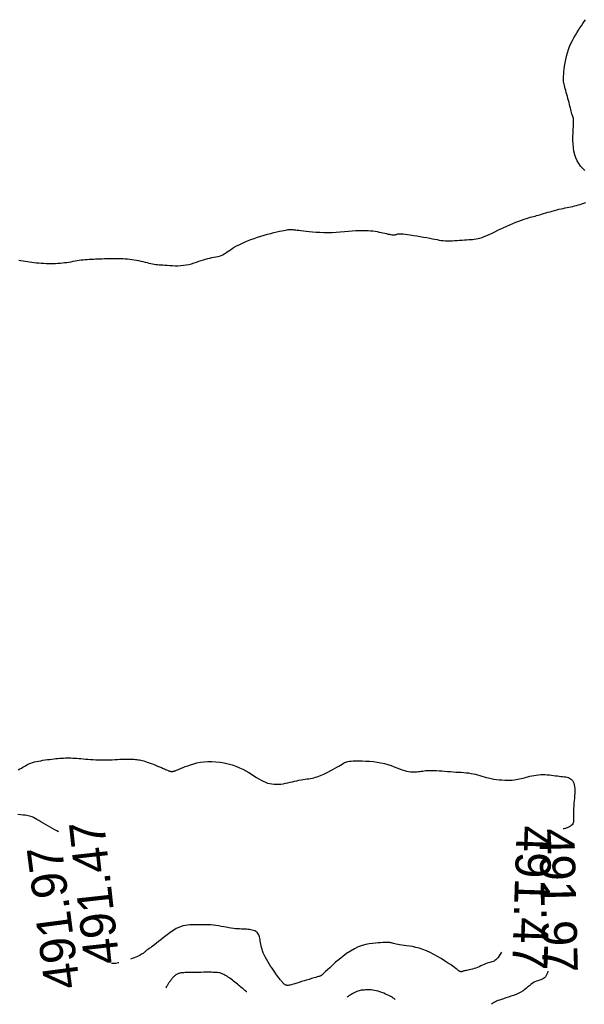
# Model space of a CAD drawing. Header units: millimetres. Extents: x 32690613 to 32693367, y 5343692 to 5344708.
# Tile 619 of 656: x 32692759 to 32692775, y 5344513 to 5344541. Entities that reach past the tile are written whole.
import ezdxf
from ezdxf.enums import TextEntityAlignment as Align

# ---------------------------------------------------------------- set-up
doc = ezdxf.new("R2010")
doc.units = ezdxf.units.MM
doc.header["$LTSCALE"] = 20
doc.layers.add('02-DGM_HL_491.50', color=72, linetype='Continuous')
doc.layers.add('02-DGM_HL_492.00', color=82, linetype='Continuous')

msp = doc.modelspace()

# ---------------------------------------------------------------- linework, layer by layer
at = {"layer": '02-DGM_HL_491.50', "elevation": 491.5, "flags": 128}
for points in [[(32692774.769, 5344536.519), (32692774.709, 5344536.579), (32692774.654, 5344536.644), (32692774.604, 5344536.715), (32692774.559, 5344536.792), (32692774.521, 5344536.875), (32692774.489, 5344536.965), (32692774.465, 5344537.061), (32692774.449, 5344537.163), (32692774.44, 5344537.269), (32692774.436, 5344537.377), (32692774.437, 5344537.483), (32692774.44, 5344537.585), (32692774.445, 5344537.68), (32692774.449, 5344537.766), (32692774.453, 5344537.841), (32692774.453, 5344537.901), (32692774.452, 5344537.95), (32692774.448, 5344537.989), (32692774.443, 5344538.021), (32692774.436, 5344538.048), (32692774.427, 5344538.073), (32692774.418, 5344538.099), (32692774.408, 5344538.127), (32692774.398, 5344538.161), (32692774.387, 5344538.199), (32692774.376, 5344538.242), (32692774.364, 5344538.289), (32692774.352, 5344538.338), (32692774.339, 5344538.391), (32692774.325, 5344538.446), (32692774.31, 5344538.502), (32692774.295, 5344538.56), (32692774.28, 5344538.618), (32692774.264, 5344538.675), (32692774.248, 5344538.731), (32692774.233, 5344538.785), (32692774.219, 5344538.836), (32692774.206, 5344538.883), (32692774.195, 5344538.926), (32692774.185, 5344538.963), (32692774.178, 5344538.997), (32692774.172, 5344539.03), (32692774.168, 5344539.063), (32692774.166, 5344539.099), (32692774.167, 5344539.141), (32692774.169, 5344539.189), (32692774.173, 5344539.246), (32692774.18, 5344539.315), (32692774.189, 5344539.392), (32692774.2, 5344539.477), (32692774.214, 5344539.567), (32692774.232, 5344539.661), (32692774.253, 5344539.756), (32692774.279, 5344539.852), (32692774.308, 5344539.945), (32692774.341, 5344540.034), (32692774.379, 5344540.119), (32692774.419, 5344540.201), (32692774.461, 5344540.279), (32692774.504, 5344540.354), (32692774.548, 5344540.425), (32692774.592, 5344540.494), (32692774.635, 5344540.559), (32692774.677, 5344540.622), (32692774.716, 5344540.682), (32692774.755, 5344540.739), (32692774.792, 5344540.794)], [(32692758.715, 5344533.97), (32692758.773, 5344533.961), (32692758.832, 5344533.952), (32692758.893, 5344533.943), (32692758.955, 5344533.934), (32692759.018, 5344533.925), (32692759.083, 5344533.917), (32692759.149, 5344533.909), (32692759.216, 5344533.902), (32692759.283, 5344533.896), (32692759.351, 5344533.89), (32692759.418, 5344533.886), (32692759.486, 5344533.883), (32692759.554, 5344533.881), (32692759.622, 5344533.88), (32692759.689, 5344533.881), (32692759.755, 5344533.883), (32692759.821, 5344533.886), (32692759.886, 5344533.89), (32692759.95, 5344533.896), (32692760.013, 5344533.903), (32692760.074, 5344533.911), (32692760.135, 5344533.921), (32692760.195, 5344533.93), (32692760.253, 5344533.941), (32692760.311, 5344533.951), (32692760.369, 5344533.96), (32692760.426, 5344533.969), (32692760.483, 5344533.978), (32692760.54, 5344533.984), (32692760.598, 5344533.99), (32692760.655, 5344533.995), (32692760.713, 5344533.999), (32692760.772, 5344534.002), (32692760.831, 5344534.005), (32692760.892, 5344534.007), (32692760.953, 5344534.01), (32692761.017, 5344534.012), (32692761.081, 5344534.015), (32692761.146, 5344534.017), (32692761.212, 5344534.019), (32692761.278, 5344534.021), (32692761.344, 5344534.022), (32692761.41, 5344534.023), (32692761.476, 5344534.023), (32692761.541, 5344534.022), (32692761.606, 5344534.02), (32692761.67, 5344534.018), (32692761.733, 5344534.014), (32692761.796, 5344534.009), (32692761.86, 5344534.003), (32692761.923, 5344533.994), (32692761.985, 5344533.985), (32692762.048, 5344533.973), (32692762.111, 5344533.96), (32692762.173, 5344533.946), (32692762.234, 5344533.931), (32692762.293, 5344533.917), (32692762.35, 5344533.903), (32692762.405, 5344533.89), (32692762.457, 5344533.879), (32692762.506, 5344533.869), (32692762.553, 5344533.861), (32692762.599, 5344533.854), (32692762.645, 5344533.849), (32692762.694, 5344533.844), (32692762.744, 5344533.84), (32692762.799, 5344533.836), (32692762.859, 5344533.831), (32692762.924, 5344533.827), (32692762.995, 5344533.822), (32692763.07, 5344533.819), (32692763.148, 5344533.817), (32692763.227, 5344533.817), (32692763.308, 5344533.82), (32692763.387, 5344533.827), (32692763.465, 5344533.837), (32692763.541, 5344533.853), (32692763.614, 5344533.872), (32692763.685, 5344533.894), (32692763.754, 5344533.917), (32692763.821, 5344533.941), (32692763.886, 5344533.965), (32692763.949, 5344533.986), (32692764.012, 5344534.005), (32692764.073, 5344534.021), (32692764.133, 5344534.034), (32692764.192, 5344534.045), (32692764.248, 5344534.055), (32692764.303, 5344534.065), (32692764.355, 5344534.076), (32692764.405, 5344534.09), (32692764.452, 5344534.106), (32692764.497, 5344534.126), (32692764.539, 5344534.149), (32692764.581, 5344534.175), (32692764.624, 5344534.205), (32692764.669, 5344534.236), (32692764.717, 5344534.269), (32692764.769, 5344534.304), (32692764.827, 5344534.34), (32692764.892, 5344534.376), (32692764.962, 5344534.412), (32692765.039, 5344534.449), (32692765.12, 5344534.486), (32692765.205, 5344534.521), (32692765.295, 5344534.556), (32692765.387, 5344534.59), (32692765.482, 5344534.623), (32692765.579, 5344534.654), (32692765.676, 5344534.683), (32692765.771, 5344534.709), (32692765.864, 5344534.734), (32692765.953, 5344534.757), (32692766.036, 5344534.776), (32692766.112, 5344534.794), (32692766.179, 5344534.808), (32692766.236, 5344534.819), (32692766.284, 5344534.828), (32692766.324, 5344534.834), (32692766.358, 5344534.839), (32692766.386, 5344534.841), (32692766.41, 5344534.843), (32692766.432, 5344534.843), (32692766.451, 5344534.842), (32692766.471, 5344534.841), (32692766.491, 5344534.84), (32692766.515, 5344534.838), (32692766.542, 5344534.835), (32692766.574, 5344534.831), (32692766.613, 5344534.826), (32692766.661, 5344534.82), (32692766.719, 5344534.813), (32692766.787, 5344534.805), (32692766.865, 5344534.795), (32692766.953, 5344534.786), (32692767.048, 5344534.777), (32692767.149, 5344534.769), (32692767.257, 5344534.763), (32692767.368, 5344534.759), (32692767.483, 5344534.759), (32692767.6, 5344534.762), (32692767.718, 5344534.768), (32692767.835, 5344534.776), (32692767.951, 5344534.785), (32692768.064, 5344534.794), (32692768.173, 5344534.803), (32692768.277, 5344534.81), (32692768.375, 5344534.815), (32692768.465, 5344534.818), (32692768.548, 5344534.817), (32692768.624, 5344534.814), (32692768.695, 5344534.808), (32692768.762, 5344534.801), (32692768.824, 5344534.792), (32692768.883, 5344534.782), (32692768.939, 5344534.771), (32692768.993, 5344534.76), (32692769.045, 5344534.748), (32692769.095, 5344534.736), (32692769.142, 5344534.725), (32692769.186, 5344534.715), (32692769.226, 5344534.706), (32692769.263, 5344534.699), (32692769.297, 5344534.695), (32692769.326, 5344534.692), (32692769.352, 5344534.692), (32692769.375, 5344534.694), (32692769.394, 5344534.696), (32692769.412, 5344534.7), (32692769.427, 5344534.705), (32692769.44, 5344534.71), (32692769.452, 5344534.714), (32692769.464, 5344534.718), (32692769.476, 5344534.722), (32692769.491, 5344534.724), (32692769.511, 5344534.724), (32692769.537, 5344534.724), (32692769.571, 5344534.721), (32692769.615, 5344534.716), (32692769.671, 5344534.709), (32692769.741, 5344534.7), (32692769.821, 5344534.688), (32692769.909, 5344534.674), (32692770.003, 5344534.659), (32692770.098, 5344534.644), (32692770.194, 5344534.628), (32692770.286, 5344534.612), (32692770.371, 5344534.596), (32692770.449, 5344534.581), (32692770.518, 5344534.568), (32692770.583, 5344534.555), (32692770.643, 5344534.544), (32692770.7, 5344534.535), (32692770.757, 5344534.528), (32692770.815, 5344534.524), (32692770.876, 5344534.521), (32692770.941, 5344534.521), (32692771.008, 5344534.523), (32692771.078, 5344534.527), (32692771.149, 5344534.532), (32692771.22, 5344534.538), (32692771.289, 5344534.543), (32692771.356, 5344534.549), (32692771.419, 5344534.553), (32692771.478, 5344534.557), (32692771.533, 5344534.559), (32692771.586, 5344534.563), (32692771.637, 5344534.567), (32692771.689, 5344534.574), (32692771.742, 5344534.584), (32692771.798, 5344534.598), (32692771.857, 5344534.617), (32692771.921, 5344534.642), (32692771.99, 5344534.671), (32692772.063, 5344534.704), (32692772.139, 5344534.741), (32692772.219, 5344534.78), (32692772.301, 5344534.82), (32692772.385, 5344534.861), (32692772.472, 5344534.901), (32692772.559, 5344534.94), (32692772.647, 5344534.978), (32692772.734, 5344535.014), (32692772.819, 5344535.047), (32692772.9, 5344535.078), (32692772.978, 5344535.107), (32692773.05, 5344535.132), (32692773.115, 5344535.154), (32692773.173, 5344535.173), (32692773.225, 5344535.189), (32692773.273, 5344535.202), (32692773.317, 5344535.214), (32692773.36, 5344535.225), (32692773.403, 5344535.236), (32692773.448, 5344535.248), (32692773.495, 5344535.261), (32692773.547, 5344535.276), (32692773.603, 5344535.293), (32692773.662, 5344535.311), (32692773.724, 5344535.33), (32692773.787, 5344535.348), (32692773.85, 5344535.367), (32692773.914, 5344535.385), (32692773.976, 5344535.401), (32692774.037, 5344535.416), (32692774.097, 5344535.43), (32692774.155, 5344535.442), (32692774.212, 5344535.454), (32692774.268, 5344535.465), (32692774.322, 5344535.476), (32692774.376, 5344535.488), (32692774.428, 5344535.499), (32692774.481, 5344535.511), (32692774.532, 5344535.524), (32692774.584, 5344535.538), (32692774.637, 5344535.554), (32692774.691, 5344535.571), (32692774.746, 5344535.59), (32692774.804, 5344535.611)], [(32692758.693, 5344519.516), (32692758.742, 5344519.543), (32692758.788, 5344519.567), (32692758.83, 5344519.591), (32692758.868, 5344519.613), (32692758.904, 5344519.634), (32692758.94, 5344519.655), (32692758.976, 5344519.674), (32692759.015, 5344519.692), (32692759.056, 5344519.708), (32692759.102, 5344519.724), (32692759.154, 5344519.739), (32692759.21, 5344519.752), (32692759.27, 5344519.765), (32692759.333, 5344519.776), (32692759.397, 5344519.787), (32692759.463, 5344519.797), (32692759.527, 5344519.806), (32692759.591, 5344519.814), (32692759.652, 5344519.822), (32692759.711, 5344519.829), (32692759.767, 5344519.836), (32692759.823, 5344519.841), (32692759.877, 5344519.846), (32692759.93, 5344519.85), (32692759.982, 5344519.852), (32692760.033, 5344519.854), (32692760.085, 5344519.855), (32692760.137, 5344519.854), (32692760.189, 5344519.853), (32692760.243, 5344519.851), (32692760.298, 5344519.848), (32692760.354, 5344519.844), (32692760.413, 5344519.839), (32692760.474, 5344519.834), (32692760.538, 5344519.828), (32692760.605, 5344519.822), (32692760.675, 5344519.816), (32692760.746, 5344519.811), (32692760.82, 5344519.806), (32692760.895, 5344519.801), (32692760.971, 5344519.798), (32692761.049, 5344519.797), (32692761.127, 5344519.797), (32692761.206, 5344519.798), (32692761.284, 5344519.801), (32692761.361, 5344519.804), (32692761.436, 5344519.808), (32692761.508, 5344519.811), (32692761.577, 5344519.815), (32692761.642, 5344519.818), (32692761.702, 5344519.82), (32692761.758, 5344519.821), (32692761.809, 5344519.821), (32692761.858, 5344519.821), (32692761.903, 5344519.82), (32692761.946, 5344519.818), (32692761.986, 5344519.815), (32692762.025, 5344519.812), (32692762.063, 5344519.808), (32692762.1, 5344519.803), (32692762.138, 5344519.797), (32692762.176, 5344519.789), (32692762.216, 5344519.78), (32692762.259, 5344519.768), (32692762.306, 5344519.754), (32692762.356, 5344519.738), (32692762.411, 5344519.718), (32692762.47, 5344519.696), (32692762.53, 5344519.673), (32692762.591, 5344519.649), (32692762.65, 5344519.625), (32692762.707, 5344519.601), (32692762.759, 5344519.579), (32692762.805, 5344519.559), (32692762.845, 5344519.542), (32692762.878, 5344519.528), (32692762.905, 5344519.516), (32692762.927, 5344519.506), (32692762.946, 5344519.497), (32692762.961, 5344519.491), (32692762.973, 5344519.486), (32692762.984, 5344519.482), (32692762.994, 5344519.479), (32692763.004, 5344519.476), (32692763.013, 5344519.475), (32692763.022, 5344519.474), (32692763.03, 5344519.473), (32692763.038, 5344519.473), (32692763.046, 5344519.473), (32692763.054, 5344519.472), (32692763.062, 5344519.472), (32692763.07, 5344519.472), (32692763.079, 5344519.473), (32692763.088, 5344519.474), (32692763.098, 5344519.475), (32692763.109, 5344519.477), (32692763.121, 5344519.48), (32692763.134, 5344519.484), (32692763.149, 5344519.489), (32692763.165, 5344519.495), (32692763.186, 5344519.504), (32692763.211, 5344519.514), (32692763.241, 5344519.527), (32692763.278, 5344519.542), (32692763.322, 5344519.56), (32692763.375, 5344519.582), (32692763.437, 5344519.607), (32692763.508, 5344519.633), (32692763.587, 5344519.661), (32692763.674, 5344519.687), (32692763.767, 5344519.712), (32692763.866, 5344519.732), (32692763.971, 5344519.747), (32692764.08, 5344519.755), (32692764.192, 5344519.755), (32692764.307, 5344519.748), (32692764.424, 5344519.734), (32692764.539, 5344519.713), (32692764.654, 5344519.686), (32692764.765, 5344519.654), (32692764.871, 5344519.618), (32692764.972, 5344519.577), (32692765.066, 5344519.533), (32692765.153, 5344519.487), (32692765.235, 5344519.439), (32692765.312, 5344519.392), (32692765.385, 5344519.345), (32692765.454, 5344519.301), (32692765.52, 5344519.26), (32692765.585, 5344519.223), (32692765.648, 5344519.191), (32692765.711, 5344519.165), (32692765.773, 5344519.143), (32692765.834, 5344519.127), (32692765.896, 5344519.115), (32692765.958, 5344519.108), (32692766.02, 5344519.106), (32692766.083, 5344519.107), (32692766.147, 5344519.113), (32692766.212, 5344519.122), (32692766.278, 5344519.134), (32692766.343, 5344519.148), (32692766.409, 5344519.163), (32692766.474, 5344519.178), (32692766.538, 5344519.193), (32692766.6, 5344519.207), (32692766.662, 5344519.219), (32692766.721, 5344519.23), (32692766.779, 5344519.239), (32692766.835, 5344519.248), (32692766.89, 5344519.257), (32692766.942, 5344519.265), (32692766.993, 5344519.274), (32692767.041, 5344519.284), (32692767.088, 5344519.294), (32692767.133, 5344519.306), (32692767.178, 5344519.32), (32692767.223, 5344519.336), (32692767.27, 5344519.354), (32692767.318, 5344519.374), (32692767.369, 5344519.398), (32692767.424, 5344519.425), (32692767.483, 5344519.455), (32692767.545, 5344519.487), (32692767.608, 5344519.521), (32692767.671, 5344519.556), (32692767.732, 5344519.59), (32692767.789, 5344519.623), (32692767.841, 5344519.653), (32692767.887, 5344519.68), (32692767.925, 5344519.702), (32692767.958, 5344519.72), (32692767.988, 5344519.735), (32692768.018, 5344519.747), (32692768.052, 5344519.756), (32692768.091, 5344519.762), (32692768.14, 5344519.767), (32692768.2, 5344519.77), (32692768.274, 5344519.772), (32692768.36, 5344519.772), (32692768.455, 5344519.771), (32692768.557, 5344519.767), (32692768.665, 5344519.76), (32692768.774, 5344519.75), (32692768.882, 5344519.735), (32692768.988, 5344519.716), (32692769.089, 5344519.692), (32692769.185, 5344519.665), (32692769.275, 5344519.635), (32692769.361, 5344519.604), (32692769.441, 5344519.574), (32692769.516, 5344519.545), (32692769.587, 5344519.519), (32692769.652, 5344519.497), (32692769.713, 5344519.48), (32692769.77, 5344519.468), (32692769.823, 5344519.461), (32692769.873, 5344519.457), (32692769.92, 5344519.456), (32692769.965, 5344519.458), (32692770.007, 5344519.462), (32692770.049, 5344519.466), (32692770.09, 5344519.472), (32692770.13, 5344519.477), (32692770.172, 5344519.483), (32692770.215, 5344519.488), (32692770.261, 5344519.493), (32692770.31, 5344519.496), (32692770.365, 5344519.498), (32692770.424, 5344519.499), (32692770.49, 5344519.497), (32692770.561, 5344519.494), (32692770.636, 5344519.49), (32692770.714, 5344519.484), (32692770.794, 5344519.478), (32692770.875, 5344519.472), (32692770.957, 5344519.466), (32692771.037, 5344519.46), (32692771.115, 5344519.455), (32692771.191, 5344519.45), (32692771.265, 5344519.446), (32692771.337, 5344519.44), (32692771.407, 5344519.434), (32692771.475, 5344519.427), (32692771.541, 5344519.417), (32692771.605, 5344519.406), (32692771.667, 5344519.391), (32692771.728, 5344519.375), (32692771.789, 5344519.357), (32692771.85, 5344519.339), (32692771.912, 5344519.32), (32692771.976, 5344519.302), (32692772.043, 5344519.285), (32692772.114, 5344519.269), (32692772.188, 5344519.256), (32692772.265, 5344519.245), (32692772.343, 5344519.237), (32692772.422, 5344519.23), (32692772.499, 5344519.226), (32692772.574, 5344519.225), (32692772.645, 5344519.225), (32692772.71, 5344519.228), (32692772.769, 5344519.233), (32692772.823, 5344519.24), (32692772.873, 5344519.248), (32692772.92, 5344519.258), (32692772.966, 5344519.269), (32692773.011, 5344519.281), (32692773.058, 5344519.294), (32692773.107, 5344519.307), (32692773.159, 5344519.321), (32692773.215, 5344519.334), (32692773.273, 5344519.346), (32692773.334, 5344519.357), (32692773.395, 5344519.367), (32692773.458, 5344519.375), (32692773.521, 5344519.38), (32692773.584, 5344519.383), (32692773.646, 5344519.382), (32692773.707, 5344519.379), (32692773.767, 5344519.373), (32692773.826, 5344519.367), (32692773.883, 5344519.359), (32692773.939, 5344519.351), (32692773.993, 5344519.343), (32692774.045, 5344519.337), (32692774.095, 5344519.331), (32692774.142, 5344519.326), (32692774.188, 5344519.321), (32692774.23, 5344519.315), (32692774.27, 5344519.307), (32692774.307, 5344519.296), (32692774.34, 5344519.282), (32692774.371, 5344519.263), (32692774.398, 5344519.239), (32692774.421, 5344519.21), (32692774.441, 5344519.176), (32692774.457, 5344519.136), (32692774.47, 5344519.091), (32692774.48, 5344519.041), (32692774.485, 5344518.985), (32692774.488, 5344518.923), (32692774.487, 5344518.856), (32692774.483, 5344518.785), (32692774.478, 5344518.711), (32692774.471, 5344518.636), (32692774.464, 5344518.561), (32692774.457, 5344518.488), (32692774.452, 5344518.418), (32692774.449, 5344518.353), (32692774.448, 5344518.293), (32692774.449, 5344518.239), (32692774.452, 5344518.19), (32692774.454, 5344518.146), (32692774.455, 5344518.107), (32692774.453, 5344518.071), (32692774.449, 5344518.039), (32692774.441, 5344518.01), (32692774.428, 5344517.984), (32692774.411, 5344517.96), (32692774.39, 5344517.939), (32692774.367, 5344517.921), (32692774.343, 5344517.905), (32692774.318, 5344517.891), (32692774.293, 5344517.879), (32692774.269, 5344517.869), (32692774.246, 5344517.862), (32692774.224, 5344517.855), (32692774.202, 5344517.85), (32692774.176, 5344517.845), (32692774.156, 5344517.841)], [(32692759.837, 5344517.761), (32692759.791, 5344517.785), (32692759.732, 5344517.816), (32692759.669, 5344517.85), (32692759.604, 5344517.887), (32692759.537, 5344517.926), (32692759.471, 5344517.965), (32692759.405, 5344518.004), (32692759.341, 5344518.042), (32692759.28, 5344518.078), (32692759.225, 5344518.11), (32692759.174, 5344518.138), (32692759.131, 5344518.161), (32692759.092, 5344518.179), (32692759.055, 5344518.193), (32692759.019, 5344518.204), (32692758.981, 5344518.213), (32692758.939, 5344518.22), (32692758.89, 5344518.226), (32692758.832, 5344518.232), (32692758.764, 5344518.238), (32692758.689, 5344518.245)], [(32692772.408, 5344514.345), (32692772.373, 5344514.292), (32692772.34, 5344514.24), (32692772.31, 5344514.194), (32692772.28, 5344514.156), (32692772.252, 5344514.127), (32692772.224, 5344514.105), (32692772.196, 5344514.089), (32692772.168, 5344514.078), (32692772.138, 5344514.069), (32692772.107, 5344514.061), (32692772.074, 5344514.053), (32692772.038, 5344514.043), (32692772, 5344514.029), (32692771.959, 5344514.013), (32692771.916, 5344513.994), (32692771.871, 5344513.974), (32692771.824, 5344513.953), (32692771.777, 5344513.932), (32692771.729, 5344513.912), (32692771.682, 5344513.894), (32692771.634, 5344513.878), (32692771.588, 5344513.864), (32692771.543, 5344513.853), (32692771.5, 5344513.843), (32692771.46, 5344513.834), (32692771.424, 5344513.827), (32692771.392, 5344513.821), (32692771.365, 5344513.816), (32692771.343, 5344513.811), (32692771.325, 5344513.806), (32692771.312, 5344513.803), (32692771.303, 5344513.799), (32692771.296, 5344513.796), (32692771.292, 5344513.794), (32692771.289, 5344513.792), (32692771.288, 5344513.79), (32692771.286, 5344513.789), (32692771.285, 5344513.788), (32692771.284, 5344513.787), (32692771.283, 5344513.786), (32692771.283, 5344513.786), (32692771.282, 5344513.786), (32692771.282, 5344513.786), (32692771.281, 5344513.786), (32692771.281, 5344513.786), (32692771.28, 5344513.786), (32692771.279, 5344513.787), (32692771.278, 5344513.787), (32692771.276, 5344513.787), (32692771.274, 5344513.788), (32692771.271, 5344513.788), (32692771.268, 5344513.788), (32692771.263, 5344513.789), (32692771.258, 5344513.79), (32692771.252, 5344513.791), (32692771.246, 5344513.792), (32692771.239, 5344513.794), (32692771.232, 5344513.796), (32692771.225, 5344513.799), (32692771.218, 5344513.802), (32692771.211, 5344513.806), (32692771.202, 5344513.812), (32692771.191, 5344513.821), (32692771.174, 5344513.834), (32692771.151, 5344513.852), (32692771.119, 5344513.875), (32692771.077, 5344513.906), (32692771.023, 5344513.944), (32692770.957, 5344513.991), (32692770.878, 5344514.045), (32692770.791, 5344514.103), (32692770.695, 5344514.164), (32692770.595, 5344514.225), (32692770.49, 5344514.283), (32692770.384, 5344514.337), (32692770.278, 5344514.385), (32692770.175, 5344514.424), (32692770.074, 5344514.456), (32692769.977, 5344514.481), (32692769.885, 5344514.501), (32692769.798, 5344514.516), (32692769.717, 5344514.528), (32692769.642, 5344514.538), (32692769.576, 5344514.547), (32692769.517, 5344514.557), (32692769.465, 5344514.566), (32692769.42, 5344514.575), (32692769.38, 5344514.584), (32692769.346, 5344514.592), (32692769.315, 5344514.6), (32692769.287, 5344514.606), (32692769.262, 5344514.611), (32692769.238, 5344514.615), (32692769.214, 5344514.617), (32692769.188, 5344514.619), (32692769.159, 5344514.619), (32692769.125, 5344514.618), (32692769.085, 5344514.617), (32692769.037, 5344514.615), (32692768.979, 5344514.612), (32692768.912, 5344514.609), (32692768.834, 5344514.604), (32692768.749, 5344514.595), (32692768.655, 5344514.581), (32692768.556, 5344514.56), (32692768.452, 5344514.531), (32692768.344, 5344514.492), (32692768.234, 5344514.441), (32692768.122, 5344514.377), (32692768.011, 5344514.304), (32692767.903, 5344514.224), (32692767.799, 5344514.141), (32692767.702, 5344514.057), (32692767.613, 5344513.978), (32692767.534, 5344513.905), (32692767.468, 5344513.843), (32692767.415, 5344513.793), (32692767.375, 5344513.755), (32692767.345, 5344513.728), (32692767.325, 5344513.708), (32692767.312, 5344513.696), (32692767.304, 5344513.689), (32692767.299, 5344513.685), (32692767.297, 5344513.684), (32692767.295, 5344513.682), (32692767.293, 5344513.68), (32692767.291, 5344513.679), (32692767.289, 5344513.677), (32692767.287, 5344513.676), (32692767.285, 5344513.674), (32692767.283, 5344513.673), (32692767.28, 5344513.672), (32692767.278, 5344513.671), (32692767.273, 5344513.669), (32692767.266, 5344513.667), (32692767.254, 5344513.663), (32692767.237, 5344513.658), (32692767.213, 5344513.651), (32692767.18, 5344513.641), (32692767.137, 5344513.628), (32692767.083, 5344513.613), (32692767.021, 5344513.595), (32692766.952, 5344513.574), (32692766.88, 5344513.553), (32692766.806, 5344513.531), (32692766.733, 5344513.509), (32692766.663, 5344513.488), (32692766.599, 5344513.468), (32692766.543, 5344513.45), (32692766.494, 5344513.434), (32692766.452, 5344513.421), (32692766.415, 5344513.411), (32692766.383, 5344513.404), (32692766.355, 5344513.4), (32692766.329, 5344513.4), (32692766.306, 5344513.404), (32692766.284, 5344513.412), (32692766.263, 5344513.423), (32692766.243, 5344513.438), (32692766.224, 5344513.454), (32692766.207, 5344513.472), (32692766.19, 5344513.491), (32692766.174, 5344513.51), (32692766.159, 5344513.528), (32692766.145, 5344513.546), (32692766.131, 5344513.563), (32692766.116, 5344513.582), (32692766.1, 5344513.603), (32692766.082, 5344513.627), (32692766.061, 5344513.655), (32692766.037, 5344513.689), (32692766.008, 5344513.73), (32692765.974, 5344513.777), (32692765.937, 5344513.831), (32692765.897, 5344513.89), (32692765.855, 5344513.952), (32692765.814, 5344514.016), (32692765.774, 5344514.081), (32692765.736, 5344514.146), (32692765.703, 5344514.209), (32692765.674, 5344514.269), (32692765.65, 5344514.325), (32692765.63, 5344514.379), (32692765.613, 5344514.431), (32692765.6, 5344514.48), (32692765.589, 5344514.527), (32692765.58, 5344514.572), (32692765.572, 5344514.616), (32692765.565, 5344514.658), (32692765.559, 5344514.699), (32692765.552, 5344514.738), (32692765.545, 5344514.775), (32692765.535, 5344514.809), (32692765.523, 5344514.841), (32692765.508, 5344514.869), (32692765.489, 5344514.895), (32692765.466, 5344514.916), (32692765.439, 5344514.935), (32692765.409, 5344514.95), (32692765.375, 5344514.963), (32692765.338, 5344514.973), (32692765.299, 5344514.981), (32692765.258, 5344514.987), (32692765.215, 5344514.991), (32692765.171, 5344514.994), (32692765.125, 5344514.996), (32692765.078, 5344514.998), (32692765.028, 5344515), (32692764.976, 5344515.002), (32692764.921, 5344515.006), (32692764.863, 5344515.011), (32692764.802, 5344515.018), (32692764.738, 5344515.027), (32692764.67, 5344515.038), (32692764.6, 5344515.051), (32692764.528, 5344515.064), (32692764.455, 5344515.077), (32692764.381, 5344515.089), (32692764.307, 5344515.1), (32692764.233, 5344515.11), (32692764.16, 5344515.116), (32692764.087, 5344515.12), (32692764.017, 5344515.123), (32692763.947, 5344515.124), (32692763.879, 5344515.123), (32692763.812, 5344515.122), (32692763.747, 5344515.121), (32692763.683, 5344515.119), (32692763.622, 5344515.118), (32692763.561, 5344515.116), (32692763.501, 5344515.111), (32692763.441, 5344515.104), (32692763.379, 5344515.091), (32692763.316, 5344515.073), (32692763.25, 5344515.048), (32692763.181, 5344515.015), (32692763.109, 5344514.973), (32692763.034, 5344514.923), (32692762.958, 5344514.869), (32692762.883, 5344514.811), (32692762.809, 5344514.753), (32692762.739, 5344514.696), (32692762.674, 5344514.643), (32692762.615, 5344514.596), (32692762.564, 5344514.555), (32692762.52, 5344514.522), (32692762.481, 5344514.495), (32692762.449, 5344514.472), (32692762.421, 5344514.454), (32692762.397, 5344514.438), (32692762.376, 5344514.424), (32692762.358, 5344514.41), (32692762.342, 5344514.397), (32692762.326, 5344514.384), (32692762.31, 5344514.37), (32692762.295, 5344514.355), (32692762.278, 5344514.341), (32692762.259, 5344514.326), (32692762.238, 5344514.31), (32692762.214, 5344514.295), (32692762.186, 5344514.278), (32692762.154, 5344514.261), (32692762.119, 5344514.243), (32692762.078, 5344514.225), (32692762.034, 5344514.206), (32692761.984, 5344514.186), (32692761.93, 5344514.165), (32692761.878, 5344514.146)], [(32692761.55, 5344514.044), (32692761.532, 5344514.04), (32692761.467, 5344514.027), (32692761.406, 5344514.02), (32692761.352, 5344514.019), (32692761.341, 5344514.021)]]:
    msp.add_lwpolyline(points, dxfattribs=at)
at = {"layer": '02-DGM_HL_492.00', "elevation": 492, "flags": 128}
for points in [[(32692765.18, 5344513.216), (32692765.176, 5344513.219), (32692765.166, 5344513.227), (32692765.15, 5344513.24), (32692765.13, 5344513.257), (32692765.105, 5344513.277), (32692765.078, 5344513.3), (32692765.047, 5344513.325), (32692765.015, 5344513.352), (32692764.982, 5344513.38), (32692764.948, 5344513.409), (32692764.914, 5344513.438), (32692764.878, 5344513.467), (32692764.843, 5344513.497), (32692764.807, 5344513.526), (32692764.771, 5344513.554), (32692764.735, 5344513.581), (32692764.699, 5344513.606), (32692764.664, 5344513.63), (32692764.629, 5344513.652), (32692764.594, 5344513.673), (32692764.561, 5344513.691), (32692764.529, 5344513.708), (32692764.498, 5344513.722), (32692764.468, 5344513.735), (32692764.44, 5344513.745), (32692764.413, 5344513.754), (32692764.384, 5344513.76), (32692764.353, 5344513.765), (32692764.318, 5344513.769), (32692764.277, 5344513.771), (32692764.23, 5344513.772), (32692764.175, 5344513.773), (32692764.11, 5344513.773), (32692764.039, 5344513.773), (32692763.963, 5344513.773), (32692763.884, 5344513.772), (32692763.805, 5344513.771), (32692763.727, 5344513.769), (32692763.654, 5344513.768), (32692763.588, 5344513.767), (32692763.529, 5344513.766), (32692763.479, 5344513.765), (32692763.435, 5344513.764), (32692763.398, 5344513.762), (32692763.365, 5344513.76), (32692763.337, 5344513.758), (32692763.311, 5344513.754), (32692763.287, 5344513.75), (32692763.265, 5344513.744), (32692763.244, 5344513.737), (32692763.223, 5344513.73), (32692763.204, 5344513.72), (32692763.185, 5344513.71), (32692763.167, 5344513.699), (32692763.149, 5344513.686), (32692763.132, 5344513.672), (32692763.116, 5344513.657), (32692763.1, 5344513.641), (32692763.084, 5344513.624), (32692763.07, 5344513.608), (32692763.056, 5344513.591), (32692763.043, 5344513.575), (32692763.031, 5344513.559), (32692763.021, 5344513.545), (32692763.012, 5344513.533), (32692763.003, 5344513.521), (32692762.996, 5344513.51), (32692762.988, 5344513.499), (32692762.981, 5344513.487), (32692762.973, 5344513.475), (32692762.964, 5344513.461), (32692762.954, 5344513.446), (32692762.943, 5344513.428), (32692762.931, 5344513.41), (32692762.919, 5344513.391), (32692762.907, 5344513.373), (32692762.897, 5344513.357), (32692762.889, 5344513.344), (32692762.884, 5344513.336), (32692762.882, 5344513.332)], [(32692773.721, 5344513.803), (32692773.711, 5344513.761), (32692773.697, 5344513.718), (32692773.68, 5344513.679), (32692773.658, 5344513.645), (32692773.631, 5344513.616), (32692773.6, 5344513.594), (32692773.564, 5344513.575), (32692773.526, 5344513.56), (32692773.485, 5344513.546), (32692773.442, 5344513.533), (32692773.4, 5344513.519), (32692773.357, 5344513.502), (32692773.316, 5344513.482), (32692773.276, 5344513.456), (32692773.238, 5344513.427), (32692773.199, 5344513.394), (32692773.159, 5344513.358), (32692773.117, 5344513.321), (32692773.07, 5344513.284), (32692773.019, 5344513.247), (32692772.961, 5344513.212), (32692772.897, 5344513.179), (32692772.827, 5344513.148), (32692772.753, 5344513.119), (32692772.678, 5344513.092), (32692772.604, 5344513.068), (32692772.532, 5344513.045), (32692772.465, 5344513.023), (32692772.404, 5344513.004), (32692772.351, 5344512.986), (32692772.307, 5344512.969), (32692772.269, 5344512.954), (32692772.237, 5344512.94), (32692772.211, 5344512.927), (32692772.19, 5344512.916), (32692772.173, 5344512.906), (32692772.159, 5344512.897), (32692772.148, 5344512.89), (32692772.14, 5344512.883), (32692772.133, 5344512.878), (32692772.128, 5344512.874), (32692772.125, 5344512.87), (32692772.122, 5344512.868), (32692772.121, 5344512.866), (32692772.121, 5344512.866)], [(32692769.39, 5344513.004), (32692769.387, 5344513.005), (32692769.381, 5344513.01), (32692769.371, 5344513.018), (32692769.356, 5344513.028), (32692769.337, 5344513.041), (32692769.313, 5344513.056), (32692769.283, 5344513.074), (32692769.249, 5344513.093), (32692769.209, 5344513.114), (32692769.164, 5344513.135), (32692769.116, 5344513.158), (32692769.065, 5344513.179), (32692769.013, 5344513.2), (32692768.96, 5344513.22), (32692768.907, 5344513.236), (32692768.856, 5344513.25), (32692768.806, 5344513.261), (32692768.759, 5344513.268), (32692768.714, 5344513.272), (32692768.671, 5344513.275), (32692768.63, 5344513.275), (32692768.592, 5344513.274), (32692768.555, 5344513.273), (32692768.521, 5344513.271), (32692768.489, 5344513.269), (32692768.458, 5344513.266), (32692768.428, 5344513.263), (32692768.398, 5344513.258), (32692768.367, 5344513.251), (32692768.335, 5344513.242), (32692768.302, 5344513.229), (32692768.266, 5344513.213), (32692768.227, 5344513.193), (32692768.187, 5344513.171), (32692768.147, 5344513.148), (32692768.111, 5344513.125), (32692768.079, 5344513.104), (32692768.053, 5344513.088), (32692768.036, 5344513.077), (32692768.03, 5344513.072)]]:
    msp.add_lwpolyline(points, dxfattribs=at)

# ---------------------------------------------------------------- texts
at = {"layer": '02-DGM_HL_491.50'}
for rotation, p in [(96.2739, (32692760.85, 5344516.026, 491.5)), (268.1413, (32692773.275, 5344515.884, 491.5))]:
    msp.add_text('491.47', height=1, rotation=rotation, dxfattribs=at).set_placement(p, align=Align.MIDDLE)
at = {"layer": '02-DGM_HL_492.00'}
for rotation, p in [(271.4263, (32692774.027, 5344515.813, 492)), (97.4262, (32692759.691, 5344515.32, 492))]:
    msp.add_text('491.97', height=1, rotation=rotation, dxfattribs=at).set_placement(p, align=Align.MIDDLE)

doc.saveas('drawing.dxf')
